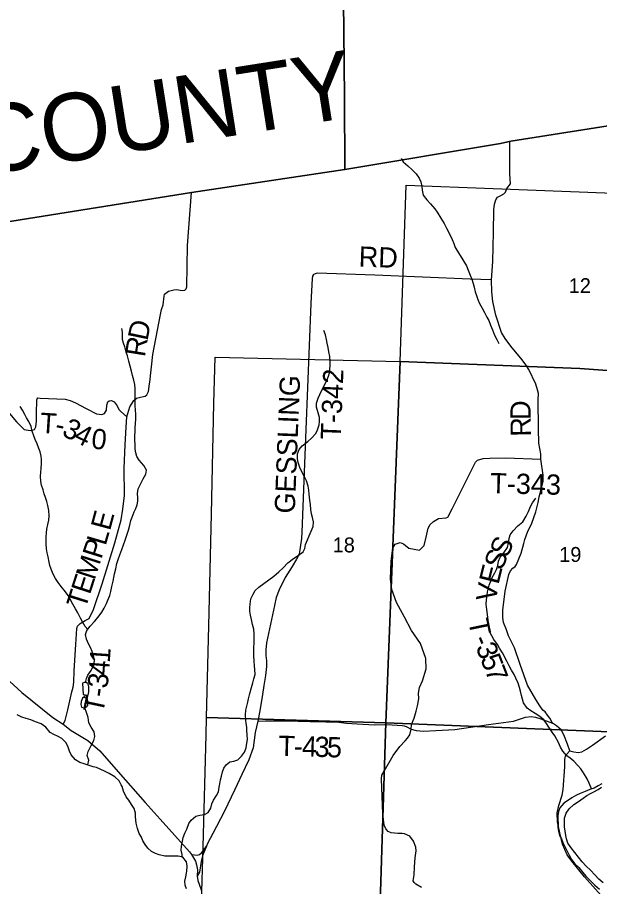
# Model space of a CAD drawing. Extents: x 1759416 to 2214760, y 252598 to 1116833.
# Drawn here: x 2041391 to 2050025, y 924929 to 937811 of the extents above; entities that cross this region are included whole.
import ezdxf

# ---------------------------------------------------------------- set-up
doc = ezdxf.new("R2010")
doc.units = 0
for name, color, linetype in [('GM_X_Adjacent_County', 7, 'Continuous'), ('GM_X_Adjacent_County_Text', 7, 'Continuous'), ('GM_X_County', 7, 'Continuous'), ('GM_X_County_Road', 7, 'Continuous'), ('GM_X_Major_River', 7, 'Continuous'), ('GM_X_Minor_Lake', 7, 'Continuous'), ('GM_X_Minor_River', 7, 'Continuous'), ('GM_X_Section', 7, 'Continuous'), ('GM_X_Section_Text', 7, 'Continuous'), ('GM_X_Township', 7, 'Continuous'), ('GM_X_Township_Road', 7, 'Continuous'), ('GM_X_Township_Road_Text', 7, 'Continuous'), ('GM_X_Township_ROW', 7, 'Continuous')]:
    doc.layers.add(name, color=color, linetype=linetype)

msp = doc.modelspace()

# ---------------------------------------------------------------- linework, layer by layer
at = {"layer": 'GM_X_Adjacent_County'}
for points in [[(2046190, 941524), (2046230, 937601), (2046240, 936623), (2046246, 935556), (2043971, 935214), (2038391, 934329), (2034945, 933785), (2031637, 933277), (2031111, 933198), (2030108, 933014), (2028816, 932841), (2023140, 931954), (2017738, 931179), (2016684, 931060), (2016073, 930958), (2013857, 930619), (2013775, 934527), (2013715, 937187), (2013620, 941438)], [(2056846, 910775), (2056947, 912673), (2057032, 915337), (2057099, 917440), (2057194, 920316), (2057237, 921621), (2057353, 924798), (2057388, 925732), (2057486, 928485), (2057555, 930907), (2057726, 937388), (2055097, 936994), (2052246, 936535), (2051568, 936428), (2048711, 935978), (2048556, 935944), (2046246, 935556), (2046240, 936623), (2046230, 937601), (2046190, 941524)]]:
    msp.add_lwpolyline(points, dxfattribs=at)
at = {"layer": 'GM_X_County'}
msp.add_lwpolyline([(2038391, 934329), (2043971, 935214), (2046246, 935556), (2048556, 935944), (2048711, 935978), (2051568, 936428), (2052246, 936535), (2055097, 936994), (2057726, 937388), (2057555, 930907), (2057486, 928485), (2057388, 925732), (2057353, 924798), (2057237, 921621), (2057194, 920316), (2057099, 917440), (2057032, 915337), (2056947, 912673), (2056846, 910775)], dxfattribs=at)
at = {"layer": 'GM_X_County_Road'}
for points in [[(2041036, 928186), (2041457, 927805), (2041919, 927433), (2042069, 927335), (2042188, 927240), (2042438, 927096), (2042615, 926941), (2042886, 926631), (2043285, 926173), (2043507, 925927), (2043946, 925442), (2043973, 925407), (2044031, 925308), (2044049, 925249), (2044061, 925176), (2044059, 925083), (2044069, 925017), (2044086, 924964), (2044122, 924866)], [(2050086, 924753), (2049802, 925076), (2049611, 925304), (2049543, 925399), (2049476, 925558), (2049433, 925728), (2049402, 925890), (2049396, 926022), (2049419, 926130), (2049472, 926286), (2049487, 926366), (2049507, 926704), (2049510, 926806), (2049513, 926843), (2049517, 926864), (2049533, 926889), (2049584, 926943), (2049644, 926926), (2049708, 926918), (2049761, 926927), (2049833, 926967), (2049918, 927025), (2050112, 927161)]]:
    msp.add_lwpolyline(points, dxfattribs=at)
at = {"layer": 'GM_X_Major_River'}
for points in [[(2050056, 926450), (2050006, 926424), (2049944, 926388), (2049878, 926366), (2049810, 926338), (2049736, 926310), (2049680, 926286), (2049612, 926246), (2049548, 926198), (2049494, 926164), (2049436, 926098), (2049414, 926044), (2049406, 925976), (2049408, 925924), (2049410, 925857), (2049408, 925803), (2049416, 925751), (2049430, 925687), (2049458, 925635), (2049482, 925583), (2049508, 925525), (2049546, 925455), (2049572, 925393), (2049606, 925329), (2049660, 925265), (2049716, 925213), (2049778, 925139), (2049820, 925085), (2049888, 925013), (2049956, 924951), (2050022, 924890)], [(2050076, 924987), (2050014, 925041), (2049954, 925105), (2049890, 925171), (2049824, 925233), (2049768, 925295), (2049710, 925365), (2049656, 925435), (2049602, 925501), (2049556, 925571), (2049534, 925635), (2049522, 925685), (2049512, 925751), (2049504, 925817), (2049502, 925886), (2049506, 925944), (2049528, 926016), (2049576, 926082), (2049642, 926144), (2049714, 926192), (2049780, 926238), (2049836, 926280), (2049888, 926310), (2049940, 926334), (2050004, 926370), (2050054, 926402)]]:
    msp.add_lwpolyline(points, dxfattribs=at)
at = {"layer": 'GM_X_Minor_Lake'}
for points in [[(2042443, 927767), (2042449, 927815), (2042452, 927889), (2042440, 927933), (2042410, 927953), (2042383, 927956), (2042358, 927946), (2042367, 927778)], [(2042378, 927734), (2042356, 927720), (2042338, 927673), (2042334, 927629), (2042343, 927589), (2042377, 927576), (2042413, 927586), (2042437, 927614), (2042436, 927670), (2042432, 927714)], [(2042367, 927778), (2042443, 927767)], [(2042432, 927714), (2042378, 927734)]]:
    msp.add_lwpolyline(points, dxfattribs=at)
at = {"layer": 'GM_X_Minor_River'}
for points in [[(2047082, 935718), (2047113, 935673), (2047182, 935610), (2047247, 935552), (2047305, 935493), (2047350, 935429), (2047374, 935375), (2047391, 935307), (2047392, 935251), (2047410, 935175), (2047463, 935105), (2047518, 935048), (2047584, 934976), (2047617, 934925), (2047672, 934837), (2047722, 934755), (2047757, 934689), (2047800, 934602), (2047837, 934518), (2047863, 934458), (2047884, 934402), (2047918, 934348), (2047949, 934297), (2047983, 934245), (2048014, 934193), (2048050, 934131), (2048075, 934065), (2048106, 933993), (2048128, 933932), (2048149, 933868), (2048165, 933814), (2048182, 933744), (2048199, 933688), (2048219, 933630), (2048244, 933572), (2048284, 933500), (2048319, 933438), (2048352, 933369), (2048382, 933317), (2048407, 933251), (2048436, 933181), (2048466, 933101), (2048501, 933035), (2048529, 932980)], [(2042403, 927954), (2042415, 928013), (2042435, 928063), (2042486, 928130), (2042523, 928214), (2042535, 928282), (2042522, 928354), (2042499, 928414), (2042475, 928472), (2042446, 928528), (2042416, 928598), (2042403, 928664), (2042422, 928722), (2042472, 928791), (2042535, 928858), (2042589, 928920), (2042642, 928995), (2042676, 929053), (2042713, 929126), (2042735, 929176), (2042762, 929242), (2042775, 929303), (2042793, 929375), (2042812, 929457), (2042820, 929510), (2042833, 929564), (2042850, 929636), (2042868, 929716), (2042885, 929775), (2042913, 929847), (2042938, 929923), (2042967, 929992), (2042989, 930062), (2043012, 930137), (2043039, 930213), (2043059, 930285), (2043074, 930354), (2043094, 930404), (2043125, 930482), (2043149, 930533), (2043170, 930585), (2043178, 930643), (2043177, 930693), (2043175, 930753), (2043184, 930822), (2043215, 930894), (2043259, 930971), (2043296, 931039), (2043307, 931103), (2043265, 931171), (2043198, 931247), (2043163, 931304), (2043149, 931356), (2043140, 931412), (2043136, 931484), (2043133, 931538), (2043135, 931603), (2043136, 931677), (2043137, 931735), (2043141, 931787), (2043146, 931861), (2043148, 931927), (2043143, 931995), (2043139, 932056), (2043138, 932152), (2043139, 932242), (2043138, 932306), (2043134, 932370), (2043119, 932434), (2043098, 932504), (2043082, 932570), (2043044, 932718), (2043022, 932794), (2043005, 932850), (2042984, 932930), (2042966, 932984), (2042951, 933036), (2042949, 933088), (2042950, 933144), (2042940, 933200)], [(2045569, 931408), (2045612, 931460), (2045696, 931525), (2045754, 931576), (2045815, 931645), (2045841, 931699), (2045868, 931771), (2045873, 931822), (2045873, 931880), (2045854, 931952), (2045827, 932036), (2045825, 932096), (2045850, 932168), (2045876, 932224), (2045901, 932277), (2045976, 932418), (2046005, 932492), (2046019, 932544), (2046027, 932595), (2046028, 932659), (2046029, 932709), (2046023, 932787), (2046010, 932857), (2045998, 932917), (2045985, 932983), (2045976, 933039), (2045960, 933107), (2045937, 933173)], [(2042436, 928741), (2042396, 928782), (2042357, 928852), (2042327, 928908), (2042288, 928987), (2042251, 929045), (2042215, 929117), (2042176, 929189), (2042143, 929242), (2042105, 929298), (2042040, 929378), (2041995, 929437), (2041959, 929495), (2041922, 929559), (2041890, 929633), (2041875, 929687), (2041863, 929739), (2041848, 929815), (2041835, 929877), (2041825, 929935), (2041816, 930007), (2041816, 930057), (2041819, 930115), (2041823, 930171), (2041830, 930225), (2041845, 930296), (2041857, 930362), (2041862, 930426), (2041858, 930502), (2041843, 930578), (2041826, 930634), (2041806, 930696), (2041791, 930748), (2041775, 930808), (2041750, 930878), (2041739, 930934), (2041733, 931010), (2041738, 931072), (2041746, 931122), (2041751, 931204), (2041750, 931258), (2041744, 931309), (2041727, 931370), (2041711, 931424), (2041686, 931490), (2041656, 931556), (2041635, 931612), (2041613, 931678), (2041596, 931748), (2041561, 931820), (2041527, 931875), (2041500, 931927), (2041465, 931991), (2041431, 932043)], [(2043836, 925366), (2043833, 925404), (2043822, 925470), (2043827, 925530), (2043839, 925604), (2043852, 925658), (2043874, 925721), (2043903, 925781), (2043936, 925862), (2043968, 925914), (2044037, 925971), (2044097, 925987), (2044165, 925996), (2044221, 926029), (2044259, 926091), (2044274, 926157), (2044299, 926212), (2044345, 926278), (2044372, 926335), (2044386, 926403), (2044393, 926453), (2044405, 926511), (2044416, 926566), (2044432, 926630), (2044453, 926684), (2044487, 926735), (2044540, 926779), (2044602, 926788), (2044658, 926808), (2044716, 926861), (2044757, 926922), (2044785, 926986), (2044796, 927056), (2044804, 927108), (2044801, 927178), (2044796, 927241), (2044794, 927293), (2044786, 927345), (2044781, 927395), (2044772, 927475), (2044778, 927543), (2044793, 927603), (2044807, 927663), (2044820, 927714), (2044839, 927790), (2044863, 927878), (2044884, 927949), (2044898, 928007), (2044915, 928073), (2044912, 928145), (2044908, 928199), (2044903, 928272), (2044896, 928354), (2044898, 928416), (2044899, 928472), (2044903, 928540), (2044904, 928592), (2044901, 928668), (2044897, 928742), (2044880, 928814), (2044865, 928886), (2044849, 928954), (2044838, 929012), (2044838, 929064), (2044841, 929116), (2044851, 929193), (2044886, 929263), (2044919, 929318), (2044971, 929366), (2045045, 929421), (2045120, 929474), (2045192, 929529), (2045267, 929594), (2045331, 929654), (2045402, 929725), (2045484, 929794), (2045557, 929835), (2045627, 929888), (2045652, 929942), (2045666, 929998), (2045691, 930069), (2045717, 930127), (2045750, 930197), (2045778, 930266), (2045783, 930336), (2045768, 930400), (2045754, 930452), (2045745, 930518), (2045737, 930590), (2045726, 930654), (2045717, 930746), (2045711, 930802), (2045704, 930866), (2045681, 930944), (2045649, 931002), (2045616, 931064), (2045579, 931141), (2045557, 931213), (2045544, 931269), (2045546, 931342), (2045569, 931408)], [(2049906, 926376), (2049871, 926464), (2049842, 926524), (2049787, 926616), (2049747, 926672), (2049702, 926723), (2049641, 926789), (2049589, 926830), (2049539, 926868), (2049478, 926935), (2049443, 926997), (2049415, 927063), (2049360, 927161), (2049321, 927216), (2049274, 927290), (2049236, 927346), (2049197, 927398), (2049139, 927451), (2049070, 927495), (2049004, 927534), (2048952, 927574), (2048897, 927651), (2048880, 927705), (2048868, 927761), (2048853, 927823), (2048839, 927879), (2048816, 927943), (2048783, 928017), (2048757, 928073), (2048720, 928136), (2048686, 928200), (2048649, 928268), (2048586, 928392), (2048541, 928463), (2048510, 928519), (2048456, 928593), (2048425, 928646), (2048386, 928718), (2048380, 928802), (2048373, 928884), (2048353, 929034), (2048345, 929113), (2048348, 929179), (2048360, 929247), (2048365, 929297), (2048386, 929397), (2048406, 929448), (2048427, 929500), (2048469, 929577), (2048498, 929629), (2048516, 929687), (2048527, 929751), (2048549, 929810), (2048606, 929878), (2048659, 929955), (2048675, 930023), (2048682, 930088), (2048698, 930144), (2048741, 930202), (2048813, 930277), (2048886, 930336), (2048937, 930417), (2048971, 930489), (2049002, 930560), (2049030, 930618), (2049081, 930685)], [(2042392, 927729), (2042397, 927773)], [(2042436, 926732), (2042452, 926801), (2042428, 926873), (2042441, 926931), (2042484, 927018), (2042526, 927094), (2042541, 927154), (2042532, 927222), (2042486, 927294), (2042451, 927354), (2042442, 927434), (2042416, 927508), (2042392, 927580)], [(2043901, 924898), (2043881, 924949), (2043874, 925009), (2043888, 925076), (2043903, 925160), (2043910, 925234), (2043900, 925296), (2043847, 925364), (2043775, 925379), (2043705, 925382), (2043578, 925381), (2043496, 925398), (2043438, 925418), (2043378, 925447), (2043327, 925497), (2043287, 925553), (2043254, 925607), (2043230, 925662), (2043199, 925718), (2043172, 925790), (2043154, 925868), (2043145, 925962), (2043142, 926016), (2043125, 926088), (2043085, 926148), (2043044, 926210), (2043006, 926261), (2042967, 926343), (2042946, 926411), (2042932, 926439), (2042901, 926497), (2042835, 926558), (2042752, 926603), (2042694, 926633), (2042620, 926668), (2042565, 926692), (2042515, 926705), (2042441, 926731), (2042381, 926750), (2042318, 926768), (2042252, 926809), (2042187, 926884), (2042165, 926936), (2042142, 926996), (2042116, 927058), (2042051, 927124), (2041997, 927151), (2041932, 927183), (2041878, 927212), (2041813, 927292), (2041743, 927343), (2041660, 927372), (2041590, 927398), (2041522, 927419), (2041457, 927440), (2041387, 927474)]]:
    msp.add_lwpolyline(points, dxfattribs=at)
at = {"layer": 'GM_X_Section'}
for points in [[(2047157, 935326), (2048447, 935277), (2052396, 935124), (2052327, 932421), (2049731, 932608), (2047070, 932711)], [(2044322, 932777), (2047070, 932711), (2046854, 927358), (2044197, 927435), (2044229, 928792), (2044268, 930451), (2044306, 932088)], [(2047070, 932711), (2049731, 932608), (2052327, 932421), (2052135, 927144), (2046854, 927358)], [(2044197, 927435), (2046854, 927358), (2046685, 922025), (2044045, 922120), (2044095, 923860), (2044146, 925518), (2044190, 927176)], [(2046854, 927358), (2052135, 927144), (2051956, 921839), (2046685, 922025)]]:
    msp.add_lwpolyline(points, close=True, dxfattribs=at)
at = {"layer": 'GM_X_Township'}
msp.add_lwpolyline([(2038391, 934329), (2043971, 935214), (2046246, 935556), (2048556, 935944), (2048711, 935978), (2051568, 936428), (2052246, 936535), (2055097, 936994), (2057726, 937388), (2057555, 930907), (2057486, 928485), (2057388, 925732), (2057353, 924798), (2057237, 921621), (2057194, 920316), (2057099, 917440), (2057032, 915337), (2056947, 912673), (2056846, 910775)], dxfattribs=at)
at = {"layer": 'GM_X_Township_Road'}
for points in [[(2049327, 927350), (2049285, 927425), (2049254, 927470), (2049216, 927517), (2049185, 927542), (2049137, 927607), (2049077, 927702), (2048957, 927914), (2048846, 928219), (2048761, 928469), (2048672, 928644), (2048644, 928732), (2048598, 928845), (2048588, 928917), (2048591, 929027), (2048627, 929309), (2048678, 929556), (2048702, 929610), (2048736, 929648), (2048774, 929674), (2048794, 929704), (2048863, 929870), (2048903, 930012), (2048915, 930074), (2048957, 930182), (2049018, 930314), (2049080, 930482), (2049114, 930624), (2049129, 930706), (2049159, 930814), (2049187, 930931), (2049187, 931029), (2049154, 931265), (2049152, 931341), (2049126, 931500), (2049119, 931712), (2049116, 932141), (2049118, 932237), (2049106, 932293), (2049080, 932377), (2048977, 932592), (2048931, 932664), (2048879, 932736), (2048707, 932939), (2048625, 933051), (2048570, 933143), (2048486, 933398), (2048440, 933600), (2048429, 933743), (2048423, 933923), (2048442, 934191), (2048453, 934626), (2048456, 934960), (2048464, 935043), (2048488, 935107), (2048512, 935147), (2048560, 935173), (2048604, 935194), (2048628, 935221), (2048648, 935273), (2048704, 935343), (2048694, 935492), (2048694, 935974)], [(2043013, 931890), (2043028, 931940), (2043061, 932041), (2043119, 932134), (2043159, 932169), (2043216, 932184), (2043260, 932191), (2043286, 932196), (2043311, 932216), (2043336, 932267), (2043350, 932379), (2043353, 932405), (2043398, 932815), (2043513, 933407), (2043530, 933481), (2043554, 933549), (2043567, 933679), (2043575, 933711), (2043632, 933753), (2043713, 933774), (2043757, 933777), (2043805, 933768), (2043841, 933763), (2043875, 933770), (2043893, 933786), (2043902, 933820), (2043913, 934430), (2043975, 935215)], [(2048423, 933923), (2048107, 933933), (2046694, 933991), (2045835, 934018), (2045809, 934013), (2045784, 933999), (2045768, 933975), (2045761, 933940), (2045741, 933569), (2045670, 931702), (2045611, 930181), (2045605, 930087), (2045592, 929991), (2045581, 929919), (2045572, 929861), (2045561, 929835), (2045532, 929780), (2045465, 929673), (2045362, 929511), (2045272, 929325), (2045229, 929212), (2045203, 929096), (2045085, 928540), (2045074, 928440), (2045077, 928354), (2045085, 928273), (2045085, 928193), (2045072, 928059), (2045047, 927910), (2045026, 927774), (2044985, 927532), (2044957, 927379), (2044916, 927213), (2044889, 926984), (2044825, 926807), (2044722, 926591), (2044617, 926366), (2044457, 926037), (2044292, 925718), (2044212, 925567), (2044194, 925530), (2044156, 925432), (2044137, 925385), (2044117, 925303), (2044091, 925143), (2044059, 925083)], [(2041676, 931934), (2041676, 931936), (2041681, 932145), (2041683, 932159), (2041693, 932173), (2041727, 932170), (2042099, 932152), (2042174, 932132), (2042252, 932101), (2042412, 932017), (2042564, 931936), (2042644, 931924), (2042682, 931939), (2042711, 931991), (2042717, 932065), (2042732, 932112), (2042752, 932130), (2042789, 932135), (2042828, 932112), (2042871, 932053), (2042898, 932001), (2042921, 931976), (2043013, 931890)], [(2042069, 927335), (2042101, 927393), (2042138, 927548), (2042200, 927817), (2042217, 927883), (2042227, 927957), (2042235, 928125), (2042257, 928515), (2042274, 928755), (2042285, 928789), (2042320, 928830), (2042397, 928873), (2042454, 928903), (2042521, 929038), (2042649, 929416), (2042838, 930023), (2042928, 930367), (2042957, 930521), (2042982, 930723), (2042977, 931128), (2042990, 931478), (2043006, 931738), (2043013, 931890)], [(2048396, 931277), (2048634, 931283), (2049154, 931265)], [(2044957, 927379), (2045069, 927386), (2045371, 927384), (2045735, 927376), (2045967, 927369), (2046159, 927365), (2046271, 927350), (2046429, 927339), (2046689, 927327), (2046839, 927332), (2046947, 927328), (2047098, 927316), (2047126, 927312), (2047158, 927301), (2047229, 927263), (2047303, 927244), (2047413, 927233), (2047597, 927241), (2047877, 927255), (2048376, 927332), (2048749, 927383), (2048928, 927440), (2049009, 927448), (2049072, 927442), (2049155, 927413), (2049327, 927350)], [(2049584, 926943), (2049550, 927039), (2049493, 927179), (2049453, 927251), (2049384, 927312), (2049327, 927350)], [(2047382, 924917), (2047299, 924964), (2047276, 924989), (2047262, 925013), (2047276, 925101), (2047281, 925221), (2047290, 925355), (2047304, 925461), (2047301, 925515), (2047267, 925600), (2047209, 925675), (2047133, 925711), (2047096, 925718), (2047035, 925717), (2046936, 925725), (2046892, 925744), (2046855, 925785), (2046830, 925840), (2046812, 926009), (2046791, 926526), (2046798, 926580), (2046828, 926641), (2046963, 926873), (2047064, 927007), (2047144, 927091), (2047174, 927128), (2047209, 927176), (2047229, 927263)], [(2043973, 925407), (2044019, 925401), (2044058, 925396), (2044093, 925407), (2044124, 925429), (2044151, 925462), (2044194, 925530)]]:
    msp.add_lwpolyline(points, dxfattribs=at)
at = {"layer": 'GM_X_Township_ROW'}
for points in [[(2039053, 932041), (2040476, 932037), (2041115, 932065), (2041251, 931968), (2041377, 931819), (2041493, 931701), (2041580, 931689), (2041645, 931705), (2041666, 931741), (2041674, 931825), (2041676, 931934)], [(2047229, 927263), (2047229, 927263), (2047237, 927331), (2047273, 927423), (2047305, 927530), (2047327, 927608), (2047345, 927714), (2047341, 927794), (2047353, 927880), (2047397, 927979), (2047451, 928154), (2047446, 928310), (2047371, 928530), (2047235, 928725), (2047130, 928924), (2047012, 929139), (2046942, 929333), (2046924, 929483), (2046936, 929752), (2046960, 929947), (2046993, 930005), (2047066, 930031), (2047115, 930008), (2047196, 929944), (2047353, 929913), (2047423, 929983), (2047454, 930107), (2047471, 930195), (2047484, 930240), (2047514, 930296), (2047561, 930341), (2047638, 930383), (2047748, 930395), (2047772, 930404), (2047841, 930527), (2048186, 931217), (2048213, 931250), (2048299, 931274), (2048396, 931277)]]:
    msp.add_lwpolyline(points, dxfattribs=at)

# ---------------------------------------------------------------- texts
at = {"layer": 'GM_X_Adjacent_County_Text'}
msp.add_text('ASHLAND COUNTY', height=1000, rotation=8.94, dxfattribs=at).set_placement((2034250, 934429))
at = {"layer": 'GM_X_Section_Text'}
for s, p in [('12', (2049567, 933725)), ('18', (2046067, 929882)), ('19', (2049426, 929741))]:
    msp.add_text(s, height=221, rotation=0, dxfattribs=at).set_placement(p)
at = {"layer": 'GM_X_Township_Road_Text'}
for s, rotation, p in [('RD', 358.0252, (2046449, 934118)), ('D', 78.3057, (2043319, 933009)), ('R', 80.8437, (2043281, 932769)), ('GESSLING', 87.7254, (2045504, 930454)), ('T-342', 87.7528, (2046187, 931550)), ('D', 90.0364, (2049002, 931845)), ('T', 356.3076, (2041721, 931655)), ('3', 332.788, (2042035, 931624)), ('R', 91.0226, (2049007, 931600)), ('-', 348.5584, (2041935, 931642)), ('4', 334.145, (2042206, 931536)), ('0', 353.1556, (2042476, 931425)), ('T-343', 358.6091, (2048401, 930760)), ('E', 74.8501, (2042764, 930192)), ('L', 73.7339, (2042699, 929971)), ('P', 72.506, (2042636, 929771)), ('S', 65.1797, (2048652, 929786)), ('S', 67.0603, (2048574, 929602)), ('M', 72.192, (2042536, 929460)), ('E', 75.9658, (2048524, 929396)), ('E', 72.1505, (2042467, 929246)), ('V', 81.8271, (2048488, 929142)), ('T', 72.3307, (2042399, 929032)), ('T', 281.6251, (2048074, 928870)), ('-', 292.0475, (2048136, 928594)), ('3', 291.7396, (2048183, 928480)), ('1', 86.1985, (2042761, 928239)), ('5', 291.6603, (2048251, 928308)), ('4', 85.7618, (2042747, 928052)), ('7', 291.1249, (2048319, 928137)), ('3', 84.0073, (2042727, 927858)), ('-', 82.2015, (2042709, 927726)), ('T', 77.9453, (2042658, 927483)), ('T', 358.5728, (2045261, 926867)), ('4', 358.5583, (2045609, 926858)), ('3', 358.4959, (2045794, 926853)), ('5', 358.2982, (2045978, 926848)), ('-', 358.5636, (2045486, 926861))]:
    msp.add_text(s, height=300, rotation=rotation, dxfattribs=at).set_placement(p)

doc.saveas('drawing.dxf')
